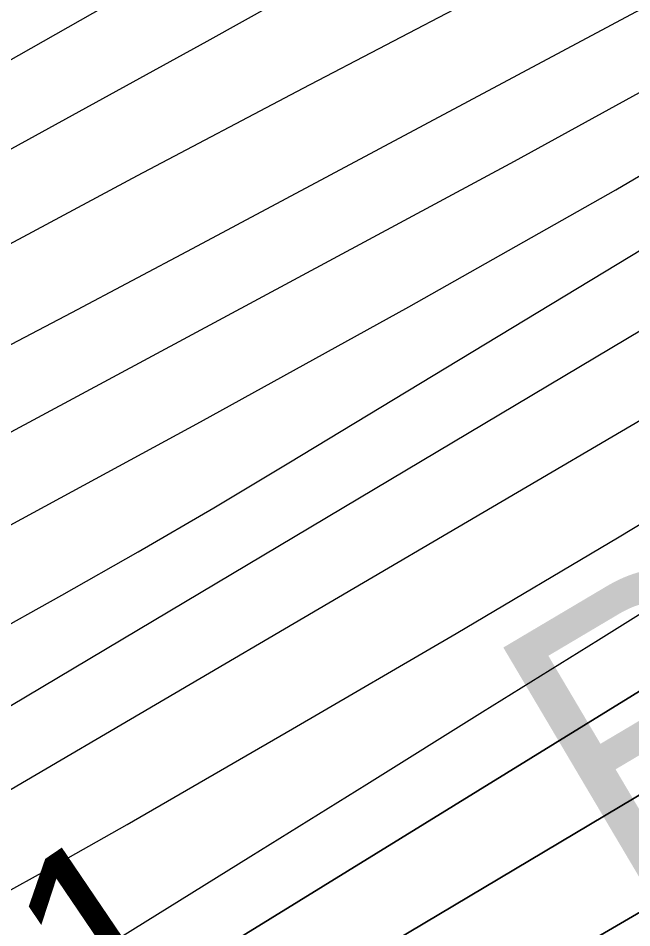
# Model space of a CAD drawing. Extents: x 3445503 to 3483459, y 540493 to 566012.
# Drawn here: x 3477462.8 to 3477684.3, y 552343 to 552671.2 of the extents above; entities that cross this region are included whole.
import ezdxf

# ---------------------------------------------------------------- set-up
doc = ezdxf.new("R2010")
doc.units = 0
for name, color, linetype in [('V-RIVR-EDGE', 7, 'Continuous'), ('V-RIVR-RANG', 7, 'Continuous'), ('V-RRAP-RVMT-IDEN', 7, 'Continuous'), ('V-TOPO-DPTH', 7, 'Continuous'), ('V-TOPO-MAJR', 7, 'Continuous'), ('V-TOPO-MINR', 7, 'Continuous')]:
    doc.layers.add(name, color=color, linetype=linetype)

msp = doc.modelspace()

# ---------------------------------------------------------------- linework, layer by layer
at = {"layer": 'V-RIVR-EDGE'}
msp.add_spline([(3477967.38, 552440.81), (3477956.32, 552434.46), (3477946.92, 552428.23), (3477938.22, 552423.73), (3477929.17, 552419.58), (3477921.16, 552414.39), (3477919.42, 552411.26), (3477918.37, 552407.79), (3477915.23, 552404.32), (3477908.61, 552399.82), (3477903.74, 552398.09), (3477897.83, 552396.02), (3477895.39, 552394.29), (3477890.17, 552392.91), (3477887.39, 552391.18), (3477883.9, 552387.37), (3477874.5, 552380.44), (3477864.4, 552373.86), (3477857.09, 552370.4), (3477852.91, 552366.58), (3477848.38, 552362.77), (3477844.55, 552357.91), (3477836.89, 552356.54), (3477833.41, 552353.07), (3477830.61, 552347.17), (3477822.61, 552342.33), (3477810.07, 552333.32), (3477792.66, 552321.19), (3477781.52, 552316.7), (3477774.9, 552310.81), (3477768.98, 552306.3), (3477763.76, 552302.15), (3477759.93, 552301.46), (3477756.1, 552297.99), (3477741.12, 552286.91), (3477723.71, 552272.7), (3477708.73, 552262.3), (3477698.98, 552255.03), (3477689.59, 552251.92), (3477683.67, 552247.07), (3477677.04, 552240.48), (3477664.16, 552231.82), (3477659.28, 552227.66), (3477652.33, 552225.59), (3477646.06, 552221.44), (3477633.17, 552211.04), (3477593.46, 552180.55), (3477582.32, 552173.27), (3477570.13, 552164.61), (3477532.87, 552138.29), (3477506.06, 552118.54), (3477500.14, 552114.38), (3477492.82, 552109.88), (3477485.86, 552105.03), (3477479.95, 552105.04), (3477473.69, 552102.97), (3477446.18, 552084.62), (3477429.46, 552072.84), (3477413.1, 552061.41), (3477403.34, 552054.13), (3477399.86, 552052.75), (3477395.34, 552051.02), (3477385.95, 552047.57), (3477366.11, 552036.84), (3477295.43, 551995.3), (3477256.09, 551969.67), (3477245.99, 551964.14), (3477236.59, 551956.16), (3477232.41, 551952.7), (3477223.36, 551948.9), (3477210.83, 551941.98), (3477195.51, 551933.32), (3477189.24, 551928.12), (3477182.28, 551923.62), (3477175.66, 551921.2), (3477171.84, 551919.48), (3477168.35, 551916.01), (3477159.65, 551911.51), (3477143.63, 551901.12), (3477124.48, 551889.7), (3477117.87, 551886.24), (3477112.31, 551885.21), (3477107.43, 551883.13), (3477100.82, 551879.67), (3477094.55, 551874.82), (3477091.41, 551870.66), (3477085.15, 551867.55), (3477074.35, 551860.97), (3477058.34, 551853.01), (3477036.06, 551840.2), (3477024.57, 551831.54), (3477014.13, 551825.31), (3477007.52, 551823.24), (3476990.81, 551813.9), (3476960.86, 551794.5), (3476943.45, 551781.68), (3476927.78, 551771.99), (3476905.5, 551758.83), (3476879.04, 551741.86), (3476864.07, 551733.91), (3476854.32, 551727.33), (3476848.05, 551722.82), (3476839.7, 551719.71), (3476833.44, 551719.03), (3476830.31, 551718.35), (3476827.17, 551714.18), (3476822.99, 551711.41), (3476800.37, 551700.34), (3476764.18, 551684.79), (3476719.29, 551666.82), (3476694.59, 551658.19), (3476687.27, 551653), (3476681.71, 551651.62), (3476674.75, 551649.9), (3476665.71, 551648.53), (3476648.67, 551645.79), (3476639.28, 551643.73), (3476627.45, 551639.94), (3476617.01, 551635.44), (3476607.26, 551630.25), (3476595.08, 551624.37), (3476590.56, 551623.34), (3476578.39, 551623.37), (3476574.57, 551622.68), (3476569.69, 551620.61), (3476563.77, 551616.45), (3476559.6, 551613.34), (3476542.56, 551610.94), (3476516.47, 551605.45), (3476500.81, 551600.62), (3476493.86, 551600.29), (3476490.38, 551599.6), (3476484.82, 551597.88), (3476475.77, 551594.77), (3476466.71, 551587.84), (3476459.75, 551583.34), (3476454.18, 551581.61), (3476446.52, 551576.77), (3476440.26, 551571.91), (3476435.03, 551568.1), (3476422.85, 551564.31), (3476402.31, 551551.5), (3476381.42, 551537.64), (3476372.02, 551531.76), (3476359.83, 551524.14), (3476350.77, 551515.47), (3476342.07, 551510.63), (3476327.1, 551501.97), (3476312.48, 551494.01), (3476294.03, 551482.24), (3476278.36, 551473.59), (3476258.52, 551460.43), (3476247.72, 551451.76), (3476240.75, 551444.83), (3476231.34, 551437.9), (3476220.55, 551432.01), (3476209.41, 551425.09), (3476201.75, 551420.24), (3476188.86, 551409.5), (3476180.85, 551401.87), (3476169.01, 551395.29), (3476157.87, 551386.28), (3476151.59, 551379.69), (3476140.81, 551375.2), (3476129.66, 551366.54), (3476121.64, 551357.17), (3476113.97, 551349.54), (3476103.18, 551342.96), (3476089.96, 551336.74), (3476064.21, 551328.81), (3476038.81, 551317.75), (3476021.05, 551308.06), (3476001.91, 551296.28), (3475987.97, 551285.89), (3475980.31, 551280), (3475968.83, 551275.51), (3475961.87, 551272.74), (3475958.38, 551268.23), (3475953.5, 551261.29), (3475933.66, 551252.65), (3475913.82, 551241.92), (3475899.54, 551232.57), (3475888.4, 551224.26), (3475872.03, 551212.13), (3475859.14, 551202.43), (3475843.82, 551192.04), (3475828.85, 551182.69), (3475807.62, 551170.92), (3475790.9, 551159.84), (3475778.36, 551148.4), (3475750.85, 551127.61), (3475732.39, 551113.75), (3475710.11, 551101.64), (3475688.52, 551089.18), (3475657.55, 551073.26), (3475627.61, 551057.69), (3475610.21, 551048), (3475592.8, 551039.35), (3475578.88, 551033.83), (3475567.76, 551033.16), (3475559.41, 551030.74), (3475547.22, 551022.78), (3475531.19, 551007.87), (3475514.13, 550995.05), (3475489.76, 550979.81), (3475462.25, 550961.81), (3475436.83, 550945.88), (3475412.11, 550930.3), (3475404.1, 550924.75), (3475394.36, 550919.91), (3475383.57, 550914.03), (3475369.99, 550906.41), (3475361.28, 550899.48), (3475348.76, 550895.34), (3475341.1, 550891.54), (3475331.35, 550883.91), (3475319.51, 550875.25), (3475304.18, 550864.51), (3475282.26, 550854.49), (3475261.03, 550843.76), (3475243.97, 550835.81), (3475209.51, 550818.51), (3475176.09, 550796), (3475149.62, 550777.64), (3475114.79, 550750.61), (3475097.38, 550737.79), (3475087.61, 550726.34), (3475078.2, 550715.94), (3475072.97, 550709), (3475070.53, 550706.57), (3475067.05, 550705.54), (3475062.18, 550704.16), (3475055.22, 550700.35), (3475048.25, 550694.46), (3475043.37, 550686.47), (3475033.26, 550677.81), (3475023.51, 550668.1), (3475018.97, 550662.55), (3475016.53, 550657.69), (3475015.13, 550654.21), (3475012.34, 550650.75), (3475004.68, 550644.85), (3475000.49, 550640), (3474998.05, 550636.53), (3474987.95, 550627.17), (3474974.7, 550613.64), (3474958.33, 550599.43), (3474946.49, 550590.77), (3474937.43, 550583.49), (3474926.29, 550574.48), (3474912.7, 550563.39), (3474895.64, 550553.35), (3474877.89, 550543.31), (3474859.78, 550532.23), (3474849.69, 550527.04), (3474846.2, 550523.23), (3474838.55, 550519.42), (3474826.02, 550512.85), (3474803.4, 550503.52), (3474763.73, 550488.32), (3474757.46, 550484.51), (3474754.33, 550483.13), (3474743.2, 550479.33), (3474732.06, 550474.49), (3474701.44, 550462.4), (3474681.26, 550456.19), (3474669.43, 550452.05), (3474656.21, 550445.83), (3474651.33, 550441.67), (3474649.58, 550437.85), (3474646.43, 550428.47), (3474639.47, 550427.79), (3474629.04, 550425.04), (3474622.08, 550424.36), (3474617.22, 550424.37), (3474614.08, 550422.64), (3474611.3, 550419.87), (3474606.42, 550417.1), (3474599.82, 550416.77), (3474592.51, 550415.05), (3474584.16, 550412.63), (3474580.68, 550409.86), (3474579.98, 550407.08), (3474579.27, 550402.22), (3474577.52, 550398.74), (3474572.3, 550395.28), (3474569.53, 550397.72), (3474568.84, 550399.46), (3474566.4, 550398.42), (3474565, 550396.34), (3474560.83, 550396.35), (3474558.05, 550394.62), (3474557.35, 550393.93), (3474552.82, 550390.46), (3474550.03, 550386.3), (3474547.24, 550382.48), (3474544.46, 550381.1), (3474541.68, 550382.49), (3474539.94, 550382.15), (3474539.24, 550379.72), (3474537.48, 550373.47), (3474536.43, 550368.95), (3474533.64, 550364.79), (3474528.77, 550363.06), (3474524.94, 550362.72), (3474521.13, 550367.25), (3474518.35, 550367.95), (3474514.87, 550365.87), (3474513.47, 550363.79), (3474515.54, 550355.79), (3474514.14, 550350.93), (3474510.65, 550345.03), (3474504.72, 550337.39), (3474501.59, 550337.05), (3474494.98, 550337.07), (3474490.12, 550336.73), (3474486.29, 550336.74), (3474483.5, 550334.67), (3474481.76, 550332.58), (3474479.67, 550329.46), (3474476.19, 550328.08), (3474468.89, 550327.05), (3474462.63, 550327.42), (3474450.81, 550326.75), (3474441.42, 550325.73), (3474433.07, 550323.32), (3474424.37, 550320.56), (3474416.37, 550316.75), (3474412.18, 550311.55), (3474406.96, 550307.39), (3474397.21, 550301.85), (3474392, 550301.52), (3474386.09, 550302.58), (3474381.57, 550303.28), (3474374.97, 550303.3), (3474367.31, 550301.23), (3474361.4, 550298.47), (3474352.69, 550292.93), (3474347.12, 550290.85), (3474344.69, 550291.9), (3474343.66, 550293.64), (3474340.87, 550293.65), (3474339.48, 550290.18), (3474332.17, 550288.8), (3474327.3, 550287.43), (3474316.87, 550285.71), (3474310.61, 550284.69), (3474304.35, 550286.09), (3474293.23, 550286.12), (3474261.93, 550282.03), (3474232.37, 550274.1), (3474219.84, 550269.96), (3474206.62, 550267.56), (3474200.71, 550264.8), (3474193.4, 550260.99), (3474172.52, 550254.09), (3474156.87, 550248.91), (3474145.38, 550244.77), (3474138.08, 550243.05), (3474131.48, 550243.07), (3474123.82, 550240.65), (3474116.86, 550237.89), (3474100.52, 550235.15), (3474090.09, 550234.82), (3474081.39, 550233.8), (3474068.17, 550230.01), (3474051.48, 550225.53), (3474039.3, 550220), (3474031.3, 550218.98), (3474029.56, 550217.59), (3474028.85, 550213.42), (3474027.11, 550213.77), (3474025.04, 550217.6), (3474021.91, 550218.31), (3474017.04, 550215.54), (3474014.6, 550214.85), (3474009.39, 550215.21), (3474003.13, 550213.49), (3473996.17, 550213.5), (3473986.44, 550212.83), (3473971.48, 550209.39), (3473947.82, 550201.11), (3473928, 550196.99), (3473915.48, 550196.67), (3473910.96, 550195.29), (3473900.52, 550191.14), (3473896.34, 550188.03), (3473890.08, 550187.69), (3473880.69, 550185.98), (3473877.56, 550183.9), (3473876.16, 550180.78), (3473870.94, 550177.66), (3473863.29, 550176.29), (3473852.85, 550174.23), (3473846.58, 550170.07), (3473843.45, 550166.6), (3473829.89, 550165.94), (3473817.36, 550162.5), (3473797.2, 550162.89), (3473790.94, 550160.48), (3473774.24, 550153.56), (3473761.37, 550150.47), (3473751.28, 550148.75), (3473741.55, 550149.13), (3473732.16, 550148.45), (3473721.73, 550147.78), (3473708.51, 550145.38), (3473703.99, 550142.27), (3473699.8, 550137.76), (3473693.19, 550136.04), (3473684.5, 550136.06), (3473676.51, 550136.77), (3473667.81, 550135.06), (3473650.41, 550127.45), (3473634.41, 550121.23), (3473613.53, 550111.55), (3473599.6, 550103.24), (3473599.59, 550100.81), (3473599.58, 550095.59), (3473597.49, 550095.25), (3473595.76, 550095.26), (3473589.51, 550099.79), (3473582.56, 550101.89), (3473571.09, 550100.18), (3473560.3, 550096.73), (3473548.81, 550088.07), (3473541.49, 550082.18), (3473536.97, 550079.76), (3473530.71, 550079.08), (3473522.38, 550084.31), (3473518.56, 550085.71), (3473509.87, 550085.39), (3473487.61, 550081.62), (3473463.96, 550077.16), (3473450.75, 550076.15), (3473424.33, 550076.56), (3473415.29, 550076.93), (3473413.2, 550075.2), (3473411.11, 550073.12), (3473410.04, 550064.08), (3473387.1, 550062.05), (3473385.36, 550062.06), (3473385.03, 550070.05), (3473384.34, 550071.1), (3473381.21, 550072.15), (3473364.17, 550070.45), (3473359.3, 550067.68), (3473346.09, 550067.72), (3473344.35, 550066.33), (3473345.02, 550059.03), (3473343.63, 550057.64), (3473340.51, 550060.08), (3473338.08, 550063.91), (3473333.22, 550063.58), (3473315.82, 550059.45), (3473309.91, 550055.99), (3473306.77, 550053.21), (3473302.25, 550053.57), (3473296.7, 550055.67), (3473292.87, 550055.68), (3473289.74, 550052.56), (3473286.6, 550050.48), (3473283.13, 550051.88), (3473279.31, 550052.93), (3473267.48, 550050.53)], degree=3, dxfattribs=at)
at = {"layer": 'V-TOPO-DPTH'}
for points in [[(3478795.82, 553002.61), (3478369.62, 552746.78), (3478365.81, 552744.49), (3478363.91, 552743.35), (3478360.44, 552741.25), (3478359.33, 552740.58), (3478355.97, 552738.58), (3478352.61, 552736.6), (3478351.48, 552735.95), (3477636.86, 552319.29), (3477615.87, 552307.07), (3477594.86, 552294.87), (3477573.84, 552282.71), (3477552.81, 552270.57), (3477531.75, 552258.47), (3477510.67, 552246.4), (3477489.56, 552234.38), (3477468.44, 552222.39), (3476838.65, 551865.98)], [(3476838.65, 551865.98), (3477468.44, 552222.39), (3477489.56, 552234.38), (3477510.67, 552246.4), (3477531.75, 552258.47), (3477552.81, 552270.57), (3477573.84, 552282.71), (3477594.86, 552294.87), (3477615.87, 552307.07), (3477636.86, 552319.29), (3478351.48, 552735.95), (3478352.61, 552736.6), (3478355.97, 552738.58), (3478359.33, 552740.58), (3478360.44, 552741.25), (3478363.91, 552743.35), (3478365.81, 552744.49), (3478369.62, 552746.78), (3478795.82, 553002.61)], [(3477007.21, 552045.42), (3477086.62, 552085.01), (3477165.53, 552125.59), (3477243.66, 552167.63), (3477321.28, 552210.64), (3477453.11, 552285.32), (3477464.4, 552291.79), (3477475.63, 552298.35), (3477486.79, 552305.03), (3477497.9, 552311.79), (3478125.76, 552698.62), (3478155.83, 552717.08), (3478185.94, 552735.46), (3478216.12, 552753.74), (3478246.34, 552771.94), (3478276.63, 552790.03), (3478306.98, 552808.02), (3478337.41, 552825.88), (3478367.89, 552843.64), (3478555.68, 552952.5)], [(3478555.68, 552952.5), (3478367.89, 552843.64), (3478337.41, 552825.88), (3478306.98, 552808.02), (3478276.63, 552790.03), (3478246.34, 552771.94), (3478216.12, 552753.74), (3478185.94, 552735.46), (3478155.83, 552717.08), (3478125.76, 552698.62), (3477497.9, 552311.79), (3477486.79, 552305.03), (3477475.63, 552298.35), (3477464.4, 552291.79), (3477453.11, 552285.32), (3477321.28, 552210.64), (3477243.66, 552167.63), (3477165.53, 552125.59), (3477086.62, 552085.01), (3477007.21, 552045.42)], [(3478457.82, 552846.62), (3478367.37, 552793.56), (3478349.06, 552782.81), (3478330.75, 552772.05), (3478312.46, 552761.26), (3478294.18, 552750.47), (3478057.4, 552610.56), (3477963.01, 552554.72), (3477868.67, 552498.82), (3477774.38, 552442.82), (3477680.12, 552386.76), (3477538.48, 552302.42), (3477515.02, 552288.57), (3477491.5, 552274.84), (3477467.88, 552261.28), (3477444.18, 552247.85), (3477063.62, 552033.86), (3476966.8, 551979.8)], [(3478457.82, 552846.62), (3478367.37, 552793.56), (3478349.06, 552782.81), (3478330.75, 552772.05), (3478312.46, 552761.26), (3478294.18, 552750.47), (3478057.4, 552610.56), (3477963.01, 552554.72), (3477868.67, 552498.82), (3477774.38, 552442.82), (3477680.12, 552386.76), (3477538.48, 552302.42), (3477515.02, 552288.57), (3477491.5, 552274.84), (3477467.88, 552261.28), (3477444.18, 552247.85), (3477063.62, 552033.86), (3476966.8, 551979.8)]]:
    msp.add_lwpolyline(points, dxfattribs=at)
at = {"layer": 'V-TOPO-MAJR'}
for points in [[(3476999.51, 552250.33), (3477093.74, 552299.2), (3477188.21, 552347.62), (3477332.64, 552420.99), (3477355.02, 552432.48), (3477377.35, 552444.08), (3477399.59, 552455.85), (3477421.77, 552467.74), (3477528.62, 552525.54), (3477603.83, 552567.03), (3477678.58, 552609.31), (3477752.64, 552652.8), (3477826.23, 552697.09), (3478171.4, 552908.65), (3478195.96, 552923.79), (3478220.47, 552939.02), (3478244.9, 552954.38), (3478269.27, 552969.82), (3478385.81, 553044.1)], [(3477311.9, 552672.58), (3477283.06, 552649.97), (3477255.5, 552625.99), (3477229.86, 552599.98), (3477205.5, 552572.6), (3477166.68, 552525.43), (3477164.92, 552515.62), (3477166.51, 552508.45), (3477173.12, 552505.24), (3477183.08, 552504.68), (3477209.73, 552517.74), (3477224.4, 552525.05), (3477238.99, 552532.49), (3477253.49, 552540.13), (3477267.91, 552547.9), (3477291.61, 552560.89), (3477294.13, 552562.27), (3477296.64, 552563.67), (3477299.15, 552565.07), (3477301.65, 552566.48), (3477856.62, 552881.19)], [(3476873.76, 552021.82), (3477271.62, 552218.38), (3477296.52, 552230.7), (3477321.41, 552243.05), (3477346.27, 552255.45), (3477371.13, 552267.87), (3477399.04, 552281.84), (3477409.88, 552287.38), (3477420.66, 552293.03), (3477431.34, 552298.86), (3477441.97, 552304.81), (3477460.14, 552315.17), (3477463.1, 552316.9), (3477464.57, 552317.78), (3477466.03, 552318.68), (3477546.81, 552368.84), (3477588.64, 552394.85), (3477630.45, 552420.88), (3477672.25, 552446.94), (3477714.03, 552473.04)]]:
    msp.add_lwpolyline(points, dxfattribs=at)
at = {"layer": 'V-TOPO-MINR'}
for points in [[(3476378.15, 551946.27), (3477111.25, 552337.59), (3477152.72, 552359.64), (3477194.24, 552381.61), (3477235.83, 552403.44), (3477277.46, 552425.19), (3477342.65, 552459.1), (3477351.72, 552463.84), (3477360.77, 552468.61), (3477369.81, 552473.41), (3477378.83, 552478.23), (3477642.01, 552619.59), (3477738.38, 552672.52), (3477834.06, 552726.61), (3477928.73, 552782.48), (3478022.71, 552839.52), (3478177.49, 552935.44), (3478193.53, 552945.47), (3478209.53, 552955.58), (3478225.45, 552965.82), (3478241.31, 552976.14), (3478527.95, 553164.19)], [(3476240.74, 551962.25), (3476273.46, 551980.51), (3476306.24, 551998.67), (3476339.11, 552016.67), (3476372.04, 552034.57), (3476863.56, 552300.26), (3476938.15, 552340.59), (3477012.74, 552380.92), (3477087.33, 552421.25), (3477161.91, 552461.59), (3477283.34, 552527.28), (3477297.2, 552534.79), (3477311.05, 552542.32), (3477324.88, 552549.87), (3477338.71, 552557.44), (3477531.04, 552662.96), (3477637.13, 552722.03), (3477742.71, 552781.97), (3477847.54, 552843.22), (3477951.87, 552905.35), (3478119.26, 553006.45), (3478139.24, 553019.08), (3478158.85, 553032.24)], [(3476932.69, 552186.91), (3477045.92, 552243.88), (3477338.69, 552389.18), (3477366.94, 552403.41), (3477395.08, 552417.86), (3477423.03, 552432.65), (3477450.88, 552447.66), (3477478.53, 552463.02), (3477506.05, 552478.61), (3477533.35, 552494.57), (3477560.53, 552510.76), (3478172.2, 552880.7), (3478203.18, 552899.5), (3478234.12, 552918.36), (3478265, 552937.31), (3478295.85, 552956.33), (3478326.71, 552975.32), (3478357.63, 552994.22), (3478388.63, 553012.97)], [(3476838.65, 551865.98), (3477468.44, 552222.39), (3477489.56, 552234.38), (3477510.67, 552246.4), (3477531.75, 552258.47), (3477552.81, 552270.57), (3477573.84, 552282.71), (3477594.86, 552294.87), (3477615.87, 552307.07), (3477636.86, 552319.29), (3478351.48, 552735.95), (3478352.61, 552736.6), (3478355.97, 552738.58), (3478359.33, 552740.58), (3478360.44, 552741.25), (3478363.91, 552743.35), (3478365.81, 552744.49), (3478369.62, 552746.78), (3478795.82, 553002.61)], [(3476975.13, 552144.9), (3477050.95, 552181.34), (3477126.47, 552218.37), (3477201.56, 552256.27), (3477276.36, 552294.75), (3477393.43, 552355.85), (3477409.41, 552364.35), (3477425.31, 552372.99), (3477441.07, 552381.87), (3477456.75, 552390.91), (3477752.25, 552564.21), (3477838.04, 552614.85), (3477923.64, 552665.83), (3478008.93, 552717.31), (3478094.03, 552769.12), (3478209.6, 552839.95), (3478236.76, 552856.59), (3478263.93, 552873.22), (3478291.1, 552889.84), (3478318.27, 552906.46), (3478479.08, 553004.76)], [(3477007.21, 552045.42), (3477086.62, 552085.01), (3477165.53, 552125.59), (3477243.66, 552167.63), (3477321.28, 552210.64), (3477453.11, 552285.32), (3477464.4, 552291.79), (3477475.63, 552298.35), (3477486.79, 552305.03), (3477497.9, 552311.79), (3478125.76, 552698.62), (3478155.83, 552717.08), (3478185.94, 552735.46), (3478216.12, 552753.74), (3478246.34, 552771.94), (3478276.63, 552790.03), (3478306.98, 552808.02), (3478337.41, 552825.88), (3478367.89, 552843.64), (3478555.68, 552952.5)], [(3476933.46, 552088.45), (3477061.06, 552152.61), (3477188.53, 552217.04), (3477382.71, 552315.6), (3477412.85, 552331.2), (3477442.81, 552347.13), (3477472.52, 552363.53), (3477502.05, 552380.26), (3477561.75, 552414.72), (3477620.85, 552449.19), (3477679.72, 552484.02), (3477738.26, 552519.41), (3477796.58, 552555.16), (3478243.85, 552832.2), (3478260.59, 552842.56), (3478277.35, 552852.9), (3478294.11, 552863.23), (3478310.88, 552873.54), (3478412.31, 552935.83)], [(3476966.8, 551979.8), (3477063.62, 552033.86), (3477444.18, 552247.85), (3477467.88, 552261.28), (3477491.5, 552274.84), (3477515.02, 552288.57), (3477538.48, 552302.42), (3477680.12, 552386.76), (3477774.38, 552442.82), (3477868.67, 552498.82), (3477963.01, 552554.72), (3478057.4, 552610.56), (3478294.18, 552750.47), (3478312.46, 552761.26), (3478330.75, 552772.05), (3478349.06, 552782.81), (3478367.37, 552793.56), (3478457.82, 552846.62)], [(3476793.11, 552089.14), (3477094.16, 552236.34), (3477131.13, 552254.35), (3477168.13, 552272.29), (3477205.18, 552290.13), (3477242.27, 552307.89), (3477268.08, 552320.21), (3477292.2, 552331.93), (3477316.22, 552343.88), (3477340.06, 552356.16), (3477363.79, 552368.67), (3477401.94, 552389.11), (3477406.49, 552391.59), (3477411.02, 552394.11), (3477415.52, 552396.7), (3477419.99, 552399.32), (3478104.45, 552806.82)], [(3476646.33, 552121.85), (3477336.85, 552488.63), (3477340.68, 552490.67), (3477344.51, 552492.7), (3477348.34, 552494.74), (3477352.17, 552496.77), (3477369.62, 552506.03), (3477382.19, 552512.67), (3477394.76, 552519.3), (3477407.35, 552525.89), (3477419.95, 552532.47), (3477438.48, 552542.11), (3477460.33, 552553.53), (3477482.16, 552564.99), (3477503.96, 552576.52), (3477525.73, 552588.1), (3477860.3, 552766.67)], [(3477011.02, 552349.23), (3477274.05, 552490.13), (3477300.56, 552504.34), (3477327.07, 552518.55), (3477353.58, 552532.78), (3477380.08, 552547.01), (3477446.2, 552582.55), (3477505.86, 552614.37), (3477565.65, 552645.95), (3477625.63, 552677.16), (3477685.73, 552708.12)]]:
    msp.add_lwpolyline(points, dxfattribs=at)

# ---------------------------------------------------------------- texts
at = {"layer": 'V-RIVR-RANG'}
msp.add_text('-51', height=67, rotation=34.1438, dxfattribs=at).set_placement((3477424.99, 552254.67))
at = {"layer": 'V-RRAP-RVMT-IDEN'}
msp.add_text('REVET', height=100, rotation=30.6425, dxfattribs=at).set_placement((3477679.47, 552352.48))

doc.saveas('drawing.dxf')
